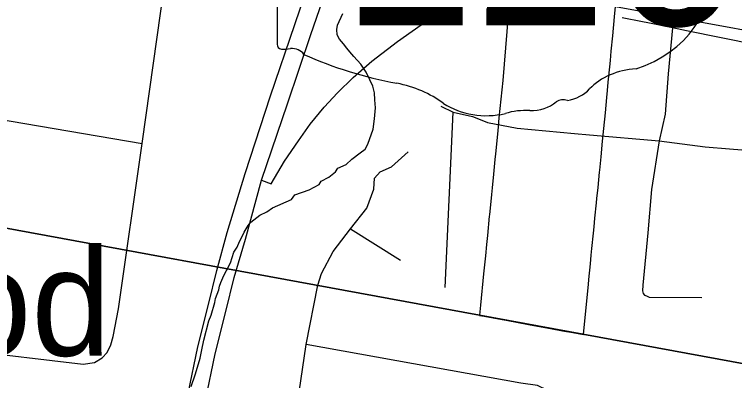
# Model space of a CAD drawing. Extents: x 0 to 34, y -3.9 to 26.2.
# Drawn here: x 7.473 to 8.005, y 18.761 to 19.032 of the extents above; entities that cross this region are included whole.
import ezdxf

# ---------------------------------------------------------------- set-up
doc = ezdxf.new("R2010")
doc.units = 0
for name, color, linetype in [('GM_X_City_Street', 7, 'Continuous'), ('GM_X_Interchange_Ramps', 7, 'Continuous'), ('GM_X_Interstate_Route', 7, 'Continuous'), ('GM_X_Minor_River', 7, 'Continuous'), ('GM_X_Section', 7, 'Continuous'), ('GM_X_State_Shield', 7, 'Continuous'), ('GM_X_Township_Road', 7, 'Continuous'), ('GM_X_Unincorporated_Text', 7, 'Continuous')]:
    doc.layers.add(name, color=color, linetype=linetype)

msp = doc.modelspace()

# ---------------------------------------------------------------- linework, layer by layer
at = {"layer": 'GM_X_City_Street'}
for points in [[(7.1062, 18.82279), (7.34842, 18.79412), (7.52345, 18.77339), (7.53169, 18.77463), (7.53745, 18.77792), (7.54116, 18.78204), (7.54383, 18.7876), (7.54557, 18.79375), (7.54944, 18.81419), (7.56684, 18.9363), (7.58077, 19.03406), (7.60278, 19.18663), (7.60243, 19.19056), (7.60033, 19.19619), (7.59816, 19.19947), (7.59477, 19.20201), (7.58383, 19.20453), (7.4644, 19.22466)], [(6.8279, 19.02708), (6.9155, 19.01263), (6.99307, 19.00471), (7.12881, 18.98703), (7.15307, 18.98579), (7.1683, 18.98826), (7.19585, 18.99566), (7.20778, 18.99648), (7.22012, 18.99525), (7.56684, 18.9363)]]:
    msp.add_lwpolyline(points, dxfattribs=at)
at = {"layer": 'GM_X_Interchange_Ramps'}
for points in [[(7.65506, 18.90912), (7.66225, 18.90653), (7.67202, 18.92323), (7.68255, 18.93814), (7.6911, 18.95064), (7.70141, 18.96314), (7.71128, 18.97367), (7.72269, 18.98508), (7.7365, 18.99692), (7.75559, 19.01162), (7.80307, 19.04528)], [(7.83845, 19.04524), (7.83731, 19.03094), (7.83443, 18.99481), (7.83324, 18.98287), (7.83052, 18.95509), (7.82959, 18.94566), (7.82791, 18.9287), (7.82749, 18.92437), (7.82643, 18.91362), (7.82543, 18.90344), (7.82495, 18.89854), (7.82345, 18.88347), (7.82335, 18.88252), (7.82197, 18.86839), (7.8213, 18.8616), (7.82049, 18.85331), (7.81917, 18.83993), (7.81689, 18.81681), (7.81616, 18.8095), (7.81614, 18.80935), (7.81949, 18.80873), (7.8329, 18.80626), (7.83588, 18.80571), (7.85227, 18.80269), (7.85357, 18.80245), (7.86866, 18.79966), (7.87739, 18.79805), (7.88505, 18.79663), (7.89288, 18.79519), (7.8929, 18.79534), (7.89438, 18.81029), (7.89655, 18.83221), (7.89691, 18.83591), (7.89805, 18.84731), (7.89871, 18.85388), (7.89918, 18.85862), (7.9003, 18.86993), (7.90079, 18.8748), (7.90143, 18.88123), (7.90255, 18.89254), (7.90287, 18.89572), (7.90368, 18.90385), (7.9048, 18.91516), (7.90495, 18.91664), (7.90592, 18.92647), (7.90706, 18.93794), (7.908, 18.94736), (7.9091, 18.95889), (7.91019, 18.9702), (7.91068, 18.97536), (7.91128, 18.98151), (7.91238, 18.99282), (7.91282, 18.99741), (7.9135, 19.00448), (7.91459, 19.0158), (7.91594, 19.02973), (7.91669, 19.03728), (8.09505, 19.00485)]]:
    msp.add_lwpolyline(points, dxfattribs=at)
at = {"layer": 'GM_X_Interstate_Route'}
for points in [[(7.51111, 18.25972), (7.55738, 18.51809), (7.5905, 18.69662), (7.60103, 18.75167), (7.60805, 18.78611), (7.61594, 18.81747), (7.62209, 18.84248), (7.62985, 18.87048), (7.64312, 18.91402), (7.66187, 18.97137), (7.67974, 19.02412), (7.69576, 19.07139), (7.70297, 19.09543), (7.71067, 19.1237), (7.71769, 19.15758), (7.72174, 19.1811), (7.72296, 19.18906), (7.72635, 19.21121), (7.7292, 19.23391), (7.7314, 19.25551)], [(7.52384, 18.25453), (7.57012, 18.5129), (7.60324, 18.69144), (7.61377, 18.74649), (7.62078, 18.78092), (7.62868, 18.81229), (7.63482, 18.83729), (7.64337, 18.86558), (7.65506, 18.90912), (7.6743, 18.9656), (7.69163, 19.0167), (7.70873, 19.06671), (7.71574, 19.09298), (7.72409, 19.12), (7.73176, 19.15378), (7.73324, 19.16206)]]:
    msp.add_lwpolyline(points, dxfattribs=at)
at = {"layer": 'GM_X_Minor_River'}
msp.add_lwpolyline([(7.60314, 18.75679), (7.60617, 18.76542), (7.60793, 18.77106), (7.60974, 18.77783), (7.61114, 18.78386), (7.61258, 18.79103), (7.61623, 18.80534), (7.61793, 18.80946), (7.62062, 18.81886), (7.62112, 18.82188), (7.62368, 18.82825), (7.62417, 18.83089), (7.62504, 18.83352), (7.62717, 18.83876), (7.62924, 18.84248), (7.63215, 18.84807), (7.63477, 18.85595), (7.63721, 18.85966), (7.63891, 18.86378), (7.64058, 18.86713), (7.64226, 18.87087), (7.64514, 18.8757), (7.64716, 18.87828), (7.65387, 18.88334), (7.65894, 18.8858), (7.66326, 18.88867), (7.67729, 18.89496), (7.67972, 18.89828), (7.6902, 18.90205), (7.69762, 18.90594), (7.69926, 18.90854), (7.70473, 18.91136), (7.70986, 18.91534), (7.7115, 18.91794), (7.71773, 18.92074), (7.72172, 18.92476), (7.72804, 18.92945), (7.73158, 18.93197), (7.73365, 18.9357), (7.73755, 18.94695), (7.73863, 18.95452), (7.73934, 18.96248), (7.73883, 18.96858), (7.73865, 18.97353), (7.73733, 18.97853), (7.73523, 18.98318), (7.73241, 18.989), (7.72844, 18.99486), (7.72332, 19.00039), (7.72041, 19.00393), (7.71823, 19.00668), (7.71568, 19.00982), (7.71277, 19.01336), (7.71099, 19.01648), (7.71076, 19.02029), (7.71129, 19.02369), (7.71508, 19.03229)], dxfattribs=at)
at = {"layer": 'GM_X_Section'}
for points in [[(7.22341, 19.93622), (8.16495, 19.7765), (8.06934, 18.76306), (7.12087, 18.93735)], [(7.12087, 18.93735), (8.06934, 18.76306), (7.97336, 17.76616), (7.01847, 17.92749)]]:
    msp.add_lwpolyline(points, close=True, dxfattribs=at)
at = {"layer": 'GM_X_State_Shield'}
msp.add_line((7.66679, 19.20953), (7.66679, 19.00941), dxfattribs=at)
for centre, major_axis, start_param, end_param in [((7.89855, 19.05612), (0.08742, 0), 5.101752, 6.440018), ((7.6706, 19.00897), (0.00385, 0), 3.00124, 4.508301), ((7.67118, 19.02944), (0.0294, 0), 4.665946, 4.897461), ((7.67719, 18.99786), (0.0106, 0), 0.519207, 1.627899), ((7.81102, 19.17766), (0.2524, 0), 4.195997, 4.488961), ((7.93541, 18.95322), (0.04788, 0), 1.647645, 2.488434), ((7.73577, 18.9195), (0.07897, 0), 0.823519, 1.323587), ((7.87474, 18.99001), (0.02824, 0), 4.937069, 5.64225), ((7.82118, 18.99687), (0.05011, 0), 4.026481, 4.996735), ((7.8538, 18.98188), (0.0267, 0), 4.691044, 5.507374), ((7.87795, 18.9625), (0.00752, 0), 1.147584, 2.315152), ((7.85014, 18.92768), (0.04118, 0), 1.495662, 1.94098)]:
    msp.add_ellipse(centre, major_axis=major_axis, ratio=0.8, start_param=start_param, end_param=end_param, dxfattribs=at)
at = {"layer": 'GM_X_Township_Road'}
for p, q in [((7.93659, 19.02598), (7.92139, 19.02904)), ((7.79072, 18.82987), (7.79666, 18.95931)), ((7.72086, 18.87333), (7.75778, 18.85017))]:
    msp.add_line(p, q, dxfattribs=at)
for points in [[(7.95878, 19.02153), (7.94039, 19.02522), (7.93659, 19.02598)], [(7.95878, 19.02153), (7.95539, 18.9878), (7.95336, 18.95779), (7.94876, 18.93821), (7.94323, 18.90238), (7.94056, 18.8704), (7.93666, 18.83166), (7.93641, 18.82747), (7.93692, 18.82561), (7.93805, 18.82439), (7.93948, 18.82367), (7.94143, 18.82285), (7.98026, 18.82244)], [(8.08739, 18.99831), (8.04589, 19.00402), (7.96891, 19.01949), (7.95878, 19.02153)], [(7.7875, 18.96389), (7.79666, 18.95931), (7.8109, 18.95626), (7.8165, 18.95397)], [(7.8165, 18.95397), (7.8221, 18.95168), (7.84397, 18.94761), (7.8862, 18.94354), (7.89748, 18.94258)], [(7.89748, 18.94258), (7.94876, 18.93821), (7.98286, 18.93387), (8.00067, 18.93235), (8.05511, 18.92777)], [(7.68167, 18.7443), (7.68804, 18.78787), (7.69669, 18.83155), (7.69945, 18.84022), (7.70814, 18.85654), (7.72086, 18.87333), (7.73302, 18.8884), (7.73811, 18.90242), (7.73868, 18.91059), (7.74267, 18.91534), (7.75122, 18.91895), (7.76339, 18.93013)], [(8.19078, 18.64296), (8.05453, 18.6694), (8.04547, 18.67153), (8.03603, 18.67491), (8.00985, 18.6911), (7.97549, 18.71282), (7.96171, 18.72076), (7.94471, 18.72655), (7.92156, 18.73012), (7.9044, 18.73587), (7.88075, 18.74715), (7.86652, 18.75393), (7.85903, 18.75754), (7.84655, 18.75937), (7.68804, 18.78787)]]:
    msp.add_lwpolyline(points, dxfattribs=at)

# ---------------------------------------------------------------- texts
at = {"layer": 'GM_X_State_Shield'}
msp.add_text('126', height=0.131836, dxfattribs=at).set_placement((7.71421, 19.02352))
at = {"layer": 'GM_X_Unincorporated_Text'}
msp.add_text('Kenwood', height=0.078977, rotation=0, dxfattribs=at).set_placement((7.10352, 18.77956))

doc.saveas('drawing.dxf')
